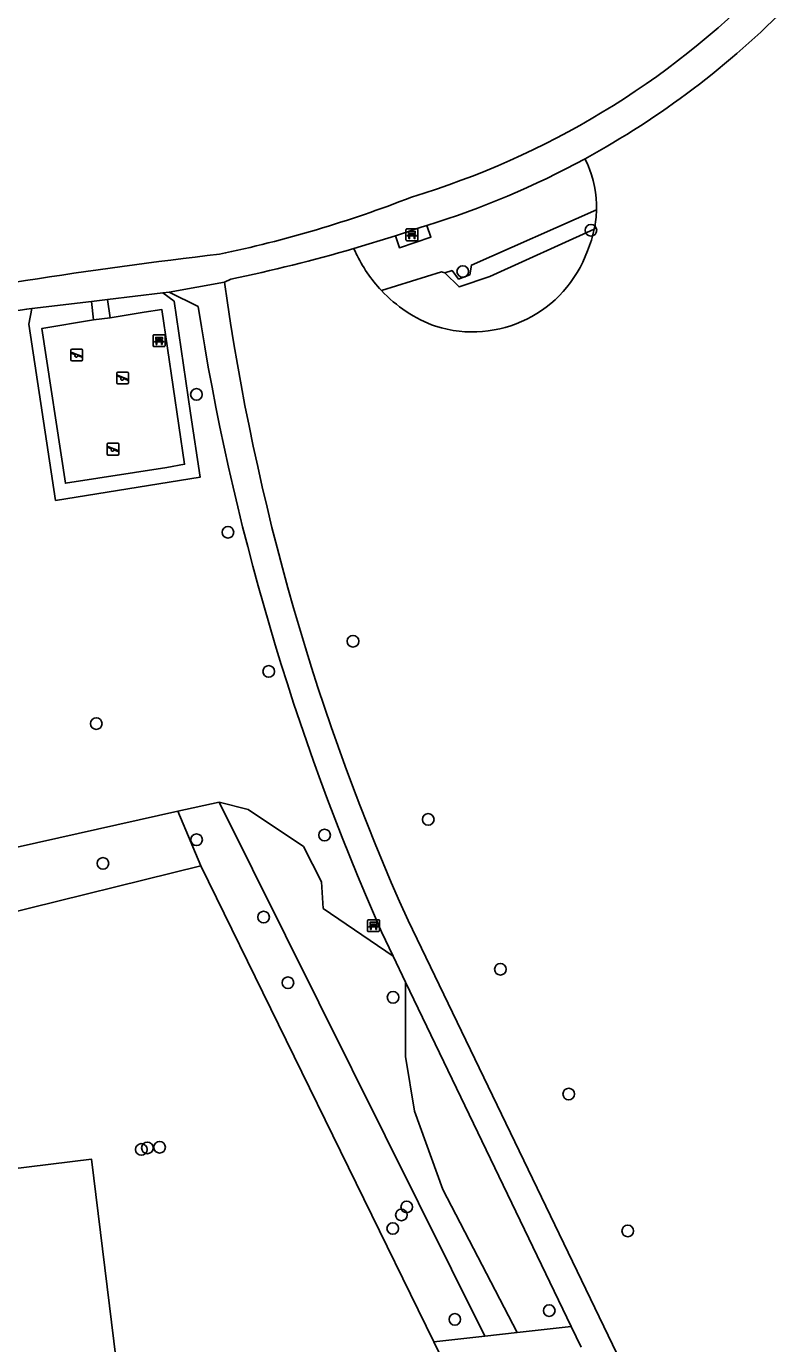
# Model space of a CAD drawing. Extents: x 158087 to 159494, y 382905 to 383981.
# Drawn here: x 159017.6 to 159081.1, y 383506.3 to 383617.1 of the extents above; entities that cross this region are included whole.
import ezdxf

# ---------------------------------------------------------------- set-up
doc = ezdxf.new("R2010")
doc.units = 0
for name, color, linetype in [('IMGEO_Bank', 7, 'Continuous'), ('IMGEO_Boom', 7, 'Continuous'), ('IMGEO_Groenvoorziening', 7, 'Continuous'), ('IMGEO_Haag', 7, 'Continuous'), ('IMGEO_Pand', 7, 'Continuous'), ('IMGEO_Speelvoorziening', 7, 'Continuous'), ('IMGEO_Voetpad_halfverhard', 7, 'Continuous'), ('IMGEO_Voetpad_open', 7, 'Continuous')]:
    doc.layers.add(name, color=color, linetype=linetype)

msp = doc.modelspace()

# ---------------------------------------------------------------- linework, layer by layer
at = {"layer": 'IMGEO_Bank'}
for p, q in [((159049.52, 383599.16), (159049.52, 383600.01)), ((159049.52, 383600.01), (159049.52, 383599.16)), ((159049.59, 383600.09), (159050.44, 383600.09)), ((159050.44, 383600.09), (159049.59, 383600.09)), ((159050.22, 383599.49), (159049.82, 383599.49)), ((159049.83, 383599.6), (159049.83, 383599.7)), ((159049.87, 383599.7), (159049.87, 383599.6)), ((159050.16, 383599.71), (159049.88, 383599.71)), ((159049.88, 383599.59), (159050.16, 383599.59)), ((159050.17, 383599.6), (159050.17, 383599.7)), ((159050.21, 383599.7), (159050.21, 383599.6)), ((159050.52, 383600.02), (159050.52, 383599.17)), ((159050.52, 383599.17), (159050.52, 383600.02)), ((159050.45, 383599.09), (159049.6, 383599.09)), ((159049.6, 383599.09), (159050.45, 383599.09)), ((159028.25, 383590.26), (159028.25, 383591.1)), ((159028.25, 383591.1), (159028.25, 383590.26)), ((159028.33, 383591.18), (159029.17, 383591.18)), ((159029.17, 383591.18), (159028.33, 383591.18)), ((159028.56, 383590.69), (159028.56, 383590.8)), ((159028.6, 383590.8), (159028.6, 383590.69)), ((159028.89, 383590.8), (159028.61, 383590.8)), ((159028.61, 383590.69), (159028.89, 383590.69)), ((159028.9, 383590.69), (159028.9, 383590.8)), ((159028.94, 383590.8), (159028.94, 383590.69)), ((159029.25, 383591.11), (159029.25, 383590.27)), ((159029.25, 383590.27), (159029.25, 383591.11)), ((159029.18, 383590.19), (159028.34, 383590.19)), ((159028.34, 383590.19), (159029.18, 383590.19)), ((159028.95, 383590.58), (159028.56, 383590.58)), ((159046.29, 383541.03), (159046.29, 383541.88)), ((159046.29, 383541.88), (159046.29, 383541.03)), ((159046.36, 383541.96), (159047.2, 383541.96)), ((159047.2, 383541.96), (159046.36, 383541.96)), ((159047.28, 383541.89), (159047.28, 383541.04)), ((159047.28, 383541.04), (159047.28, 383541.89)), ((159047.21, 383540.96), (159046.37, 383540.96)), ((159046.37, 383540.96), (159047.21, 383540.96)), ((159046.59, 383541.47), (159046.59, 383541.57)), ((159046.98, 383541.36), (159046.59, 383541.36)), ((159046.93, 383541.58), (159046.64, 383541.58)), ((159046.64, 383541.57), (159046.64, 383541.47)), ((159046.64, 383541.46), (159046.93, 383541.46)), ((159046.93, 383541.47), (159046.93, 383541.57)), ((159046.98, 383541.57), (159046.98, 383541.47))]:
    msp.add_line(p, q, dxfattribs=at)
for points in [[(159049.77, 383599.49), (159049.62, 383599.49), (159049.74, 383599.59), (159049.82, 383599.59)], [(159049.82, 383599.71), (159049.74, 383599.71), (159049.74, 383599.87), (159050.3, 383599.87), (159050.3, 383599.71), (159050.22, 383599.71)], [(159049.82, 383599.48), (159049.82, 383599.27), (159049.77, 383599.27), (159049.77, 383599.48)], [(159050.22, 383599.59), (159050.3, 383599.59), (159050.41, 383599.49), (159050.27, 383599.49)], [(159050.27, 383599.48), (159050.27, 383599.27), (159050.22, 383599.27), (159050.22, 383599.48)], [(159028.5, 383590.58), (159028.36, 383590.58), (159028.47, 383590.69), (159028.55, 383590.69)], [(159028.55, 383590.8), (159028.47, 383590.8), (159028.47, 383590.96), (159029.03, 383590.96), (159029.03, 383590.8), (159028.95, 383590.8)], [(159028.95, 383590.69), (159029.03, 383590.69), (159029.14, 383590.58), (159029.01, 383590.58)], [(159028.55, 383590.58), (159028.55, 383590.37), (159028.51, 383590.37), (159028.51, 383590.58)], [(159029, 383590.58), (159029, 383590.37), (159028.96, 383590.37), (159028.96, 383590.58)], [(159046.53, 383541.36), (159046.39, 383541.36), (159046.5, 383541.46), (159046.59, 383541.46)], [(159046.59, 383541.58), (159046.5, 383541.58), (159046.5, 383541.74), (159047.07, 383541.74), (159047.07, 383541.58), (159046.98, 383541.58)], [(159046.58, 383541.35), (159046.58, 383541.14), (159046.54, 383541.14), (159046.54, 383541.35)], [(159046.98, 383541.46), (159047.07, 383541.46), (159047.18, 383541.36), (159047.04, 383541.36)], [(159047.03, 383541.35), (159047.03, 383541.14), (159046.99, 383541.14), (159046.99, 383541.35)]]:
    msp.add_lwpolyline(points, dxfattribs=at)
for centre, radius, start, end in [((159049.6, 383600.01), 0.0779, 92.4484, 184.2845), ((159049.6, 383600.01), 0.0779, 92.4484, 184.2845), ((159049.77, 383599.48), 0.00671, 2.8957, 87.1043), ((159049.82, 383599.7), 0.00671, 2.8957, 87.1043), ((159049.82, 383599.6), 0.00671, 272.8957, 357.1043), ((159049.82, 383599.48), 0.00671, 92.8957, 177.1043), ((159049.88, 383599.7), 0.00671, 92.8957, 177.1043), ((159049.88, 383599.6), 0.00671, 182.8957, 267.1043), ((159050.16, 383599.7), 0.00671, 2.8957, 87.1043), ((159050.16, 383599.6), 0.00671, 272.8957, 357.1043), ((159050.22, 383599.7), 0.00671, 92.8957, 177.1043), ((159050.22, 383599.6), 0.00671, 182.8957, 267.1043), ((159050.22, 383599.48), 0.00671, 2.8957, 87.1043), ((159050.27, 383599.48), 0.00671, 92.8957, 177.1043), ((159050.44, 383600.01), 0.0779, 2.4484, 94.2845), ((159050.44, 383600.01), 0.0779, 2.4484, 94.2845), ((159049.6, 383599.17), 0.0779, 182.4484, 274.2845), ((159049.6, 383599.17), 0.0779, 182.4484, 274.2845), ((159050.44, 383599.17), 0.0779, 272.4484, 4.2845), ((159050.44, 383599.17), 0.0779, 272.4484, 4.2845), ((159028.33, 383591.11), 0.0779, 92.4484, 184.2845), ((159028.33, 383591.11), 0.0779, 92.4484, 184.2845), ((159028.55, 383590.8), 0.00671, 2.8957, 87.1043), ((159028.55, 383590.69), 0.00671, 272.8957, 357.1043), ((159028.61, 383590.8), 0.00671, 92.8957, 177.1043), ((159028.61, 383590.69), 0.00671, 182.8957, 267.1043), ((159028.89, 383590.8), 0.00671, 2.8957, 87.1043), ((159028.89, 383590.69), 0.00671, 272.8957, 357.1043), ((159028.95, 383590.8), 0.00671, 92.8957, 177.1043), ((159028.95, 383590.69), 0.00671, 182.8957, 267.1043), ((159029.17, 383591.11), 0.0779, 2.4484, 94.2845), ((159029.17, 383591.11), 0.0779, 2.4484, 94.2845), ((159028.33, 383590.26), 0.0779, 182.4484, 274.2845), ((159028.33, 383590.26), 0.0779, 182.4484, 274.2845), ((159028.5, 383590.58), 0.00671, 2.8957, 87.1043), ((159028.56, 383590.58), 0.00671, 92.8957, 177.1043), ((159028.95, 383590.58), 0.00671, 2.8957, 87.1043), ((159029.01, 383590.58), 0.00671, 92.8957, 177.1043), ((159029.17, 383590.26), 0.0779, 272.4484, 4.2845), ((159029.17, 383590.26), 0.0779, 272.4484, 4.2845), ((159046.36, 383541.88), 0.0779, 92.4484, 184.2845), ((159046.36, 383541.88), 0.0779, 92.4484, 184.2845), ((159047.21, 383541.88), 0.0779, 2.4484, 94.2845), ((159047.21, 383541.88), 0.0779, 2.4484, 94.2845), ((159046.36, 383541.04), 0.0779, 182.4484, 274.2845), ((159046.36, 383541.04), 0.0779, 182.4484, 274.2845), ((159046.53, 383541.35), 0.00671, 2.8957, 87.1043), ((159046.59, 383541.35), 0.00671, 92.8957, 177.1043), ((159046.59, 383541.57), 0.00671, 2.8957, 87.1043), ((159046.59, 383541.47), 0.00671, 272.8957, 357.1043), ((159046.64, 383541.57), 0.00671, 92.8957, 177.1043), ((159046.64, 383541.47), 0.00671, 182.8957, 267.1043), ((159046.93, 383541.57), 0.00671, 2.8957, 87.1043), ((159046.93, 383541.47), 0.00671, 272.8957, 357.1043), ((159046.98, 383541.57), 0.00671, 92.8957, 177.1043), ((159046.98, 383541.47), 0.00671, 182.8957, 267.1043), ((159046.98, 383541.35), 0.00671, 2.8957, 87.1043), ((159047.04, 383541.35), 0.00671, 92.8957, 177.1043), ((159047.21, 383541.04), 0.0779, 272.4484, 4.2845), ((159047.21, 383541.04), 0.0779, 272.4484, 4.2845)]:
    msp.add_arc(centre, radius, start, end, dxfattribs=at)
at = {"layer": 'IMGEO_Boom'}
for centre in [(159065.08, 383599.97), (159054.3, 383596.5), (159031.89, 383586.16), (159034.54, 383574.56), (159045.06, 383565.39), (159037.97, 383562.85), (159023.46, 383558.46), (159051.39, 383550.4), (159031.9, 383548.69), (159042.67, 383549.08), (159024.02, 383546.7), (159037.54, 383542.18), (159057.46, 383537.79), (159039.59, 383536.66), (159048.43, 383535.43), (159063.21, 383527.29), (159027.25, 383522.63), (159027.76, 383522.76), (159028.79, 383522.81), (159049.13, 383517.12), (159049.58, 383517.79), (159048.41, 383515.98), (159068.18, 383515.77), (159053.63, 383508.33), (159061.57, 383509.07)]:
    msp.add_circle(centre, 0.489, dxfattribs=at)
at = {"layer": 'IMGEO_Groenvoorziening'}
for points in [[(159064.58, 383605.99), (159064.79, 383605.56)], [(159065.55, 383601.68), (159055.03, 383597.04), (159054.89, 383596.22), (159053.95, 383595.86), (159053.4, 383596.58), (159052.79, 383596.4)], [(159065.36, 383600.06), (159056.57, 383596.09), (159053.98, 383595.2), (159052.79, 383596.4)], [(159045.31, 383598.06), (159045.13, 383598.43)], [(159052.79, 383596.4), (159052.51, 383596.46), (159047.45, 383594.91)], [(159030.31, 383551.08), (159033.81, 383551.86)], [(159033.81, 383551.86), (159036.25, 383551.22), (159040.9, 383548.12), (159042.41, 383545.15), (159042.54, 383542.91), (159048.43, 383538.89)], [(159033.81, 383551.86), (159056.14, 383506.91)], [(158996.67, 383543.57), (159000, 383544.31), (159030.31, 383551.08)], [(159030.31, 383551.08), (159032.26, 383546.5)], [(159032.26, 383546.5), (159015.45, 383542.34)], [(159051.86, 383506.43), (159032.26, 383546.5)], [(159058.88, 383507.22), (159052.63, 383519.27), (159050.23, 383525.86), (159049.48, 383530.45), (159049.48, 383536.71)]]:
    msp.add_lwpolyline(points, dxfattribs=at)
for centre, radius, start, end in [((159056.43, 383601.9), 9.12, 358.6227, 23.6734), ((159056.48, 383601.91), 9.07, 348.2586, 358.5721), ((159056.47, 383601.9), 9.08, 336.263, 348.3118), ((159056.16, 383603.13), 11.98, 205.0528, 223.3457), ((159055.1, 383601.71), 10.29, 252.4537, 340.3317), ((159056.12, 383603.07), 11.91, 223.2616, 249.737)]:
    msp.add_arc(centre, radius, start, end, dxfattribs=at)
at = {"layer": 'IMGEO_Haag'}
for points in [[(159018.03, 383593.39), (159017.79, 383592.07), (159020.04, 383577.24), (159032.2, 383579.19), (159031.4, 383584.59), (159030.01, 383594), (159029.06, 383594.7)], [(159023.24, 383592.44), (159018.89, 383591.71), (159020.87, 383578.68), (159029.41, 383580.01), (159030.89, 383580.28), (159028.97, 383593.31), (159027.48, 383593.07), (159024.63, 383592.6)]]:
    msp.add_lwpolyline(points, dxfattribs=at)
at = {"layer": 'IMGEO_Pand'}
msp.add_lwpolyline([(159047.83, 383484.94), (159039.92, 383483.97), (159038.94, 383491.89), (159037.39, 383491.7), (159036.42, 383499.56), (159024.02, 383498.03), (159023.77, 383500), (159023.55, 383501.68), (159025.5, 383501.92), (159023.05, 383521.82), (159012.53, 383520.53), (159007.58, 383519.92)], dxfattribs=at)
at = {"layer": 'IMGEO_Speelvoorziening'}
for p, q in [((159021.32, 383589.08), (159021.32, 383589.88)), ((159021.32, 383589.88), (159021.32, 383589.08)), ((159021.7, 383589.5), (159021.36, 383589.64)), ((159021.39, 383589.7), (159022.26, 383589.35)), ((159021.42, 383589.98), (159022.21, 383589.98)), ((159022.21, 383589.98), (159021.42, 383589.98)), ((159022.31, 383589.88), (159022.31, 383589.08)), ((159022.31, 383589.08), (159022.31, 383589.88)), ((159022.21, 383588.98), (159021.42, 383588.98)), ((159021.42, 383588.98), (159022.21, 383588.98)), ((159022.24, 383589.29), (159021.9, 383589.42)), ((159025.18, 383587.14), (159025.18, 383587.94)), ((159025.18, 383587.94), (159025.18, 383587.14)), ((159025.56, 383587.57), (159025.22, 383587.71)), ((159025.25, 383587.77), (159026.13, 383587.41)), ((159025.28, 383588.04), (159026.07, 383588.04)), ((159026.07, 383588.04), (159025.28, 383588.04)), ((159026.1, 383587.35), (159025.76, 383587.49)), ((159026.17, 383587.94), (159026.17, 383587.14)), ((159026.17, 383587.14), (159026.17, 383587.94)), ((159026.07, 383587.04), (159025.28, 383587.04)), ((159025.28, 383587.04), (159026.07, 383587.04)), ((159024.37, 383581.16), (159024.37, 383581.96)), ((159024.37, 383581.96), (159024.37, 383581.16)), ((159024.44, 383581.79), (159025.31, 383581.43)), ((159024.47, 383582.06), (159025.26, 383582.06)), ((159025.26, 383582.06), (159024.47, 383582.06)), ((159025.36, 383581.96), (159025.36, 383581.16)), ((159025.36, 383581.16), (159025.36, 383581.96)), ((159024.75, 383581.59), (159024.41, 383581.73)), ((159025.26, 383581.06), (159024.47, 383581.06)), ((159024.47, 383581.06), (159025.26, 383581.06)), ((159025.29, 383581.37), (159024.95, 383581.51))]:
    msp.add_line(p, q, dxfattribs=at)
for centre, radius, start, end in [((159021.42, 383589.88), 0.1, 90, 180), ((159021.42, 383589.88), 0.1, 90, 180), ((159021.38, 383589.67), 0.0327, 68.078, 248.078), ((159021.78, 383589.41), 0.12, 130.9928, 5.1632), ((159022.21, 383589.88), 0.1, 0, 90), ((159022.21, 383589.88), 0.1, 360, 90), ((159021.42, 383589.08), 0.1, 180, 270), ((159021.42, 383589.08), 0.1, 180, 270), ((159022.21, 383589.08), 0.1, 270, 0), ((159022.21, 383589.08), 0.1, 270, 0), ((159022.25, 383589.32), 0.0327, 248.078, 68.078), ((159025.28, 383587.94), 0.1, 90, 180), ((159025.28, 383587.94), 0.1, 90, 180), ((159025.24, 383587.74), 0.0327, 68.078, 248.078), ((159025.64, 383587.48), 0.12, 130.9928, 5.1632), ((159026.07, 383587.94), 0.1, 0, 90), ((159026.07, 383587.94), 0.1, 360, 90), ((159026.11, 383587.38), 0.0327, 248.078, 68.078), ((159025.28, 383587.14), 0.1, 180, 270), ((159025.28, 383587.14), 0.1, 180, 270), ((159026.07, 383587.14), 0.1, 270, 0), ((159026.07, 383587.14), 0.1, 270, 0), ((159024.47, 383581.96), 0.1, 90, 180), ((159024.47, 383581.96), 0.1, 90, 180), ((159024.43, 383581.76), 0.0327, 68.078, 248.078), ((159025.26, 383581.96), 0.1, 0, 90), ((159025.26, 383581.96), 0.1, 360, 90), ((159024.47, 383581.16), 0.1, 180, 270), ((159024.47, 383581.16), 0.1, 180, 270), ((159024.83, 383581.5), 0.12, 130.9928, 5.1632), ((159025.26, 383581.16), 0.1, 270, 0), ((159025.26, 383581.16), 0.1, 270, 0), ((159025.3, 383581.4), 0.0327, 248.078, 68.078)]:
    msp.add_arc(centre, radius, start, end, dxfattribs=at)
at = {"layer": 'IMGEO_Voetpad_halfverhard'}
for points in [[(159045.13, 383598.43), (159048.65, 383599.51)], [(159048.65, 383599.51), (159050.8, 383600.23), (159051.26, 383600.37)], [(159051.26, 383600.37), (159051.62, 383599.38), (159048.96, 383598.5), (159048.65, 383599.51)], [(159029.6, 383594.77), (159034.25, 383595.61)], [(159034.79, 383595.86), (159034.25, 383595.61)], [(159018.03, 383593.39), (159023.07, 383593.99)], [(159024.4, 383594.15), (159029.06, 383594.7)], [(159029.06, 383594.7), (159029.6, 383594.77)], [(159029.6, 383594.77), (159032.02, 383593.55)], [(159017.6, 383593.33), (159018.03, 383593.39)], [(159049.69, 383541.88), (159069.9, 383500), (159083.79, 383471.22), (159092.05, 383454.08)], [(159047.46, 383540.93), (159048.43, 383538.89)], [(159048.43, 383538.89), (159049.48, 383536.71)], [(159049.48, 383536.71), (159063.41, 383507.74)], [(159063.41, 383507.74), (159058.88, 383507.22)], [(159064.25, 383505.98), (159063.41, 383507.74)], [(159056.14, 383506.91), (159053.37, 383506.6), (159051.86, 383506.43)], [(159051.86, 383506.43), (159052.7, 383504.71)], [(159058.88, 383507.22), (159056.14, 383506.91)]]:
    msp.add_lwpolyline(points, dxfattribs=at)
for centre, radius, start, end in [((159029.82, 383669.79), 69.99, 286.7464, 315.568), ((159029.8, 383669.82), 72.69, 298.5872, 315.6602), ((159029.84, 383669.75), 72.61, 287.1631, 298.5865), ((159013.83, 383694.84), 98.92, 281.6576, 291.4356), ((159008.67, 383723.05), 129.84, 281.6027, 286.3082), ((159085.33, 383158.66), 442.31, 96.6869, 100.9574), ((159230.22, 383622.86), 197.86, 187.9149, 204.1591), ((159069.45, 383262.83), 334.54, 98.915, 101.981), ((159239.9, 383625.95), 210.38, 188.8584, 203.8366)]:
    msp.add_arc(centre, radius, start, end, dxfattribs=at)
at = {"layer": 'IMGEO_Voetpad_open'}
for points in [[(159023.07, 383593.99), (159024.4, 383594.15)], [(159023.07, 383593.99), (159023.24, 383592.44)], [(159024.63, 383592.6), (159024.4, 383594.15)], [(159023.24, 383592.44), (159024.63, 383592.6)]]:
    msp.add_lwpolyline(points, dxfattribs=at)

doc.saveas('drawing.dxf')
